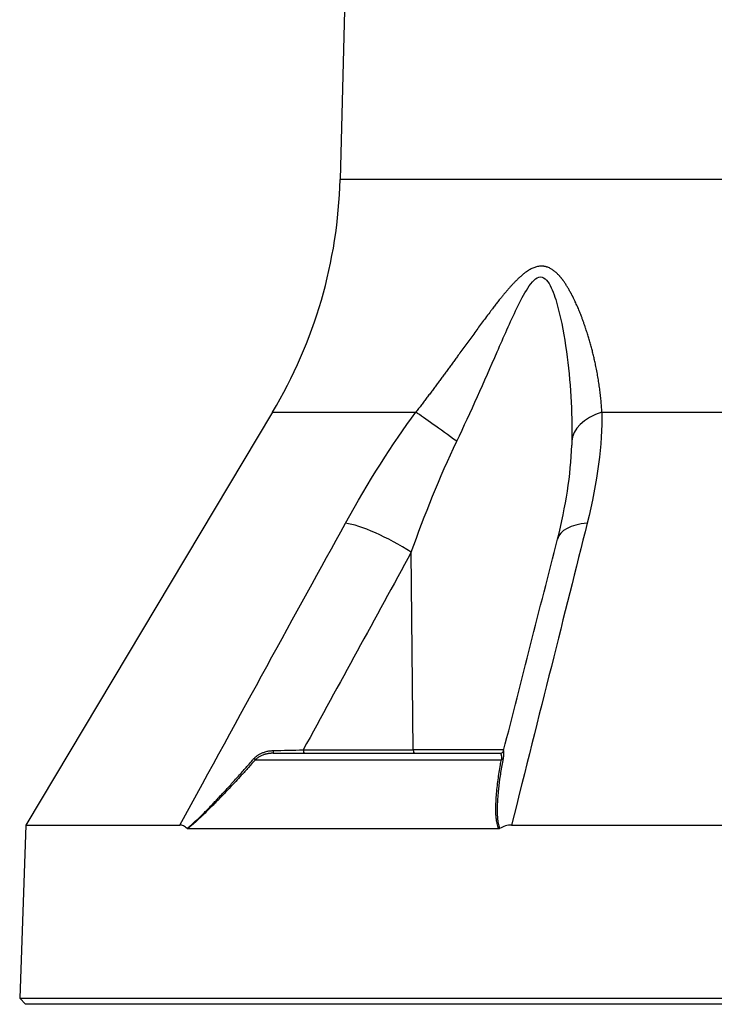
# Model space of a CAD drawing. Header units: millimetres. Extents: x 0 to 4378, y 0 to 2397.
# Tile 435 of 656: x 2165 to 2223, y 500 to 582. Entities that reach past the tile are written whole.
import ezdxf

# ---------------------------------------------------------------- set-up
doc = ezdxf.new("R2010")
doc.units = ezdxf.units.MM
doc.header["$LTSCALE"] = 0.2

# ---------------------------------------------------------------- blocks, each defined once
blk = doc.blocks.new('Blk$A16R2-0W24Z')
for p, q in [((-59.092, 88.5), (-59.602, 69.014)), ((59.602, 69.014), (-59.602, 69.014)), ((-65.256, 49.536), (-85.907, 14.993)), ((-65.256, 49.536), (-53.264, 49.536)), ((-37.699, 49.536), (-27.403, 49.536)), ((-58.53, 40.123), (-58.53, 40.123)), ((-53.485, 21.293), (-53.651, 37.812)), ((-65.213, 21), (-46.213, 21)), ((-62.686, 21.292), (-53.485, 21.294)), ((-45.905, 21.292), (-53.485, 21.292)), ((-43.681, 21.292), (-43.681, 21.292)), ((-66.683, 20.464), (-46.115, 20.464)), ((-71.228, 15.682), (-71.228, 15.682)), ((-85.907, 14.993), (-86.413, 0.5)), ((-85.907, 14.993), (-73.015, 14.993)), ((-45.263, 14.993), (-22.175, 14.993)), ((-72.352, 14.695), (-46.335, 14.695)), ((-86.413, 0.5), (86.413, 0.5)), ((-85.93, 0), (-86.413, 0.5)), ((85.93, 0), (-85.93, 0))]:
    blk.add_line(p, q)
for centre, radius, start, end in [((-99.588, 70.061), 40, 329.12792, 358.5), ((-52.237, 55.721), 5, 18.74317, 18.76762)]:
    blk.add_arc(centre, radius, start, end)
for centre, major_axis, ratio, start_param, end_param in [((-45.365, 55.721), (0, 5), 0.868445, 6.138405, 6.138503), ((-49.761, 46.97), (-4.054, 2.927), 0.011762, 4.740824, 5.764314), ((-35.22, 46.97), (-4.999, 0.073), 0.585411, 5.239754, 6.263245), ((-55.564, 37.681), (-4.385, 2.402), 0.218433, 4.383548, 5.778492), ((-36.568, 37.681), (-4.845, 1.236), 0.468779, 5.336155, 6.2832), ((-36.568, 37.681), (-4.845, 1.236), 0.468779, 0.000015, 0.000887), ((-67.615, 21.52), (14.712, 0.293), 0.02353, 4.875876, 5.053548), ((-65.213, 21.3), (0, -0.3), 0.003767, 4.959734, 6.283185), ((-62.572, 21.3), (0, -0.3), 0.382683, 4.73857, 6.283185), ((-53.371, 21.3), (0, -0.3), 0.382683, 4.735297, 6.283185), ((-46.213, 21.3), (-0.073, -0.291), 0.999994, 0.247329, 1.570796), ((-66.872, 20.657), (-0.224, 0.2), 0.134465, 1.948729, 2.686312), ((-46.246, 20.657), (0.295, -0.054), 0.660564, 5.287348, 6.024931), ((-72.214, 15.101), (0.166, 0.401), 0.398563, 2.992425, 3.304515), ((-46.522, 15.101), (0.279, -0.378), 0.530001, 5.911243, 6.223333)]:
    blk.add_ellipse(centre, major_axis=major_axis, ratio=ratio, start_param=start_param, end_param=end_param)
blk.add_rational_spline([(-37.699, 49.536), (-37.817, 51.747), (-38.241, 53.995), (-39.301, 57.328), (-39.722, 58.438), (-40.567, 60.015), (-40.88, 60.52), (-41.665, 61.388), (-42.169, 61.762), (-43.366, 61.749), (-43.951, 61.369), (-44.961, 60.487), (-45.419, 59.97), (-46.729, 58.396), (-47.533, 57.292), (-49.955, 53.974), (-51.566, 51.741), (-53.264, 49.536)], [0.999999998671, 0.999999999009, 0.999999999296, 0.999999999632, 0.999999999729, 0.999999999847, 0.999999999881, 0.999999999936, 0.999999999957, 0.999999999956, 0.999999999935, 0.999999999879, 0.999999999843, 0.999999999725, 0.999999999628, 0.999999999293, 0.999999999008, 0.999999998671], degree=3, knots=[0, 0, 0, 0, 0.25, 0.25, 0.375, 0.375, 0.4375, 0.4375, 0.5, 0.5, 0.5625, 0.5625, 0.625, 0.625, 0.75, 0.75, 1, 1, 1, 1])
for points, knots in [([(-49.842, 47.101), (-48.657, 49.579), (-47.548, 52.094), (-45.917, 55.826), (-45.381, 57.068), (-44.522, 58.839), (-44.224, 59.421), (-43.576, 60.413), (-43.206, 60.841), (-42.469, 60.855), (-42.168, 60.435), (-41.711, 59.459), (-41.534, 58.89), (-41.066, 57.115), (-40.847, 55.868), (-40.328, 52.118), (-40.172, 49.586), (-40.218, 47.101)], [0, 0, 0, 0, 0.25, 0.25, 0.375, 0.375, 0.4375, 0.4375, 0.5, 0.5, 0.5625, 0.5625, 0.625, 0.625, 0.75, 0.75, 1, 1, 1, 1]), ([(-66.815, 20.555), (-66.792, 20.581), (-66.768, 20.607), (-66.743, 20.632), (-66.719, 20.656), (-66.693, 20.68), (-66.667, 20.704), (-66.64, 20.727), (-66.612, 20.75), (-66.584, 20.772), (-66.554, 20.795), (-66.524, 20.816), (-66.493, 20.837), (-66.461, 20.859), (-66.427, 20.881), (-66.393, 20.901), (-66.359, 20.921), (-66.323, 20.94), (-66.288, 20.959), (-66.25, 20.978), (-66.212, 20.996), (-66.174, 21.013), (-66.142, 21.027), (-66.11, 21.04), (-66.078, 21.053), (-66.032, 21.071), (-65.985, 21.088), (-65.938, 21.103), (-65.889, 21.119), (-65.84, 21.133), (-65.791, 21.146), (-65.741, 21.159), (-65.692, 21.17), (-65.641, 21.18), (-65.592, 21.189), (-65.543, 21.197), (-65.493, 21.204), (-65.447, 21.21), (-65.4, 21.215), (-65.354, 21.219), (-65.307, 21.223), (-65.261, 21.225), (-65.214, 21.227)], [0, 0, 0, 0, 0.0625, 0.0625, 0.0625, 0.122015, 0.122015, 0.122015, 0.182135, 0.182135, 0.182135, 0.243265, 0.243265, 0.243265, 0.307449, 0.307449, 0.307449, 0.372844, 0.372844, 0.372844, 0.441719, 0.441719, 0.441719, 0.5, 0.5, 0.5, 0.584963, 0.584963, 0.584963, 0.67216, 0.67216, 0.67216, 0.759214, 0.759214, 0.759214, 0.843896, 0.843896, 0.843896, 0.922454, 0.922454, 0.922454, 1, 1, 1, 1]), ([(-65.213, 21), (-65.214, 21), (-65.219, 21), (-65.236, 21), (-65.252, 21), (-65.289, 20.999), (-65.308, 20.998), (-65.348, 20.997), (-65.368, 20.996), (-65.41, 20.993), (-65.432, 20.991), (-65.475, 20.987), (-65.497, 20.985), (-65.541, 20.98), (-65.563, 20.977), (-65.603, 20.971), (-65.622, 20.968), (-65.674, 20.96), (-65.708, 20.953), (-65.774, 20.94), (-65.805, 20.933), (-65.842, 20.924), (-65.849, 20.922), (-65.868, 20.917), (-65.879, 20.914), (-65.899, 20.909), (-65.909, 20.906), (-65.927, 20.901), (-65.936, 20.898), (-65.955, 20.892), (-65.965, 20.889), (-65.986, 20.883), (-65.997, 20.879), (-66.011, 20.874), (-66.013, 20.874), (-66.059, 20.858), (-66.103, 20.842), (-66.188, 20.806), (-66.23, 20.787), (-66.31, 20.747), (-66.348, 20.726), (-66.423, 20.68), (-66.459, 20.656), (-66.53, 20.605), (-66.564, 20.577), (-66.627, 20.521), (-66.656, 20.493), (-66.683, 20.464)], [0, 0, 0, 0, 0.029192, 0.029192, 0.070867, 0.070867, 0.104816, 0.104816, 0.135485, 0.135485, 0.164756, 0.164756, 0.193811, 0.193811, 0.223333, 0.223333, 0.25, 0.25, 0.303672, 0.303672, 0.361381, 0.361381, 0.375, 0.375, 0.399548, 0.399548, 0.42607, 0.42607, 0.451963, 0.451963, 0.475982, 0.475982, 0.497289, 0.497289, 0.5, 0.5, 0.576129, 0.576129, 0.65423, 0.65423, 0.734564, 0.734564, 0.81877, 0.81877, 0.909385, 0.909385, 1, 1, 1, 1]), ([(-46.213, 21), (-46.207, 21), (-46.199, 20.997), (-46.184, 20.985), (-46.175, 20.976), (-46.159, 20.952), (-46.151, 20.937), (-46.137, 20.903), (-46.13, 20.883), (-46.119, 20.839), (-46.114, 20.815), (-46.107, 20.763), (-46.105, 20.735), (-46.102, 20.674), (-46.102, 20.642), (-46.105, 20.575), (-46.107, 20.54), (-46.112, 20.49), (-46.114, 20.477), (-46.115, 20.464)], [0, 0, 0, 0, 0.138562, 0.138562, 0.272511, 0.272511, 0.401157, 0.401157, 0.524439, 0.524439, 0.643329, 0.643329, 0.754832, 0.754832, 0.862791, 0.862791, 0.966148, 0.966148, 1, 1, 1, 1]), ([(-45.921, 21.226), (-45.922, 21.225), (-45.922, 21.224), (-45.922, 21.222), (-45.922, 21.22), (-45.922, 21.217), (-45.922, 21.213), (-45.922, 21.21), (-45.922, 21.205), (-45.922, 21.2), (-45.922, 21.195), (-45.922, 21.189), (-45.922, 21.183), (-45.921, 21.176), (-45.921, 21.169), (-45.921, 21.161), (-45.921, 21.154), (-45.92, 21.146), (-45.92, 21.136), (-45.92, 21.128), (-45.92, 21.118), (-45.92, 21.108), (-45.92, 21.098), (-45.92, 21.087), (-45.92, 21.076), (-45.92, 21.069), (-45.92, 21.062), (-45.92, 21.054), (-45.92, 21.032), (-45.92, 21.008), (-45.921, 20.983), (-45.922, 20.954), (-45.924, 20.923), (-45.926, 20.89), (-45.929, 20.852), (-45.932, 20.811), (-45.937, 20.768), (-45.942, 20.727), (-45.948, 20.685), (-45.955, 20.641), (-45.959, 20.613), (-45.964, 20.585), (-45.97, 20.555)], [0.0101145, 0.0101145, 0.0101145, 0.0101145, 0.0562774, 0.0562774, 0.0562774, 0.1166325, 0.1166325, 0.1166325, 0.1786574, 0.1786574, 0.1786574, 0.2410864, 0.2410864, 0.2410864, 0.3025418, 0.3025418, 0.3025418, 0.3608051, 0.3608051, 0.3608051, 0.416855, 0.416855, 0.416855, 0.4694571, 0.4694571, 0.4694571, 0.5, 0.5, 0.5, 0.5914279, 0.5914279, 0.5914279, 0.6949879, 0.6949879, 0.6949879, 0.8168268, 0.8168268, 0.8168268, 0.9297936, 0.9297936, 0.9297936, 1, 1, 1, 1]), ([(-72.401, 14.714), (-72.325, 14.778), (-72.248, 14.843), (-72.17, 14.911), (-72.09, 14.979), (-72.01, 15.049), (-71.928, 15.122), (-71.849, 15.191), (-71.77, 15.263), (-71.689, 15.337), (-71.653, 15.371), (-71.616, 15.404), (-71.579, 15.438), (-71.537, 15.477), (-71.495, 15.517), (-71.452, 15.557), (-71.378, 15.628), (-71.303, 15.7), (-71.226, 15.774), (-71.205, 15.794), (-71.184, 15.815), (-71.163, 15.836), (-71.118, 15.879), (-71.076, 15.921), (-71.034, 15.962), (-71.005, 15.991), (-70.976, 16.02), (-70.948, 16.048), (-70.903, 16.094), (-70.858, 16.139), (-70.814, 16.184), (-70.768, 16.23), (-70.723, 16.276), (-70.677, 16.324), (-70.64, 16.362), (-70.603, 16.4), (-70.565, 16.439), (-70.487, 16.52), (-70.406, 16.604), (-70.323, 16.692), (-70.242, 16.776), (-70.159, 16.864), (-70.074, 16.954), (-70.015, 17.016), (-69.955, 17.079), (-69.894, 17.144), (-69.775, 17.27), (-69.656, 17.398), (-69.536, 17.526), (-69.28, 17.801), (-69.021, 18.082), (-68.758, 18.371), (-68.542, 18.608), (-68.323, 18.85), (-68.101, 19.098), (-67.893, 19.331), (-67.682, 19.568), (-67.468, 19.811), (-67.421, 19.864), (-67.374, 19.917), (-67.327, 19.971), (-67.19, 20.126), (-67.052, 20.284), (-66.912, 20.444), (-66.88, 20.481), (-66.847, 20.518), (-66.815, 20.555)], [0, 0, 0, 0, 0.0495997, 0.0495997, 0.0495997, 0.0996998, 0.0996998, 0.0996998, 0.1479286, 0.1479286, 0.1479286, 0.1695977, 0.1695977, 0.1695977, 0.1944017, 0.1944017, 0.1944017, 0.2379078, 0.2379078, 0.2379078, 0.25, 0.25, 0.25, 0.2753771, 0.2753771, 0.2753771, 0.2932173, 0.2932173, 0.2932173, 0.3221041, 0.3221041, 0.3221041, 0.3516573, 0.3516573, 0.3516573, 0.375, 0.375, 0.375, 0.4227995, 0.4227995, 0.4227995, 0.4685914, 0.4685914, 0.4685914, 0.5, 0.5, 0.5, 0.5610134, 0.5610134, 0.5610134, 0.691371, 0.691371, 0.691371, 0.7986024, 0.7986024, 0.7986024, 0.8993012, 0.8993012, 0.8993012, 0.9212891, 0.9212891, 0.9212891, 0.9852311, 0.9852311, 0.9852311, 1, 1, 1, 1]), ([(-66.683, 20.464), (-66.88, 20.244), (-67.075, 20.028), (-67.266, 19.816), (-67.47, 19.591), (-67.67, 19.371), (-67.868, 19.156), (-68.025, 18.985), (-68.179, 18.817), (-68.332, 18.652), (-68.519, 18.451), (-68.702, 18.254), (-68.883, 18.063), (-68.958, 17.984), (-69.032, 17.905), (-69.105, 17.828), (-69.223, 17.703), (-69.341, 17.58), (-69.456, 17.459), (-69.464, 17.451), (-69.471, 17.444), (-69.478, 17.436), (-69.515, 17.398), (-69.55, 17.361), (-69.584, 17.326), (-69.618, 17.291), (-69.651, 17.256), (-69.686, 17.22), (-69.717, 17.188), (-69.75, 17.154), (-69.785, 17.118), (-69.803, 17.099), (-69.823, 17.079), (-69.842, 17.058), (-69.944, 16.954), (-70.041, 16.854), (-70.135, 16.759), (-70.249, 16.642), (-70.359, 16.532), (-70.463, 16.427), (-70.618, 16.272), (-70.764, 16.128), (-70.901, 15.995), (-70.97, 15.928), (-71.036, 15.864), (-71.102, 15.802), (-71.153, 15.753), (-71.204, 15.704), (-71.254, 15.657), (-71.301, 15.613), (-71.346, 15.572), (-71.388, 15.532), (-71.427, 15.496), (-71.464, 15.462), (-71.501, 15.428), (-71.537, 15.395), (-71.572, 15.364), (-71.606, 15.332), (-71.639, 15.303), (-71.672, 15.273), (-71.705, 15.243), (-71.73, 15.221), (-71.755, 15.199), (-71.781, 15.176), (-71.829, 15.134), (-71.878, 15.091), (-71.928, 15.048), (-71.977, 15.006), (-72.026, 14.964), (-72.077, 14.922), (-72.124, 14.882), (-72.173, 14.841), (-72.222, 14.801), (-72.265, 14.766), (-72.308, 14.73), (-72.352, 14.695)], [0, 0, 0, 0, 0.0860211, 0.0860211, 0.0860211, 0.1773865, 0.1773865, 0.1773865, 0.25, 0.25, 0.25, 0.338498, 0.338498, 0.338498, 0.375, 0.375, 0.375, 0.4338256, 0.4338256, 0.4338256, 0.4375, 0.4375, 0.4375, 0.4562759, 0.4562759, 0.4562759, 0.4745582, 0.4745582, 0.4745582, 0.4912236, 0.4912236, 0.4912236, 0.5, 0.5, 0.5, 0.5445312, 0.5445312, 0.5445312, 0.5987816, 0.5987816, 0.5987816, 0.6787886, 0.6787886, 0.6787886, 0.7184514, 0.7184514, 0.7184514, 0.75, 0.75, 0.75, 0.7796611, 0.7796611, 0.7796611, 0.8067015, 0.8067015, 0.8067015, 0.832703, 0.832703, 0.832703, 0.8569703, 0.8569703, 0.8569703, 0.875, 0.875, 0.875, 0.9087868, 0.9087868, 0.9087868, 0.9416334, 0.9416334, 0.9416334, 0.9729024, 0.9729024, 0.9729024, 0.9999998, 0.9999998, 0.9999998, 0.9999998]), ([(-46.335, 14.695), (-46.359, 14.76), (-46.381, 14.826), (-46.402, 14.895), (-46.423, 14.966), (-46.442, 15.04), (-46.459, 15.115), (-46.469, 15.157), (-46.478, 15.2), (-46.486, 15.244), (-46.502, 15.322), (-46.515, 15.402), (-46.526, 15.485), (-46.529, 15.505), (-46.531, 15.526), (-46.534, 15.548), (-46.537, 15.571), (-46.54, 15.596), (-46.542, 15.622), (-46.545, 15.649), (-46.548, 15.676), (-46.55, 15.703), (-46.553, 15.733), (-46.555, 15.762), (-46.557, 15.79), (-46.56, 15.82), (-46.562, 15.848), (-46.563, 15.871), (-46.565, 15.911), (-46.567, 15.952), (-46.569, 15.994), (-46.572, 16.062), (-46.573, 16.134), (-46.574, 16.21), (-46.575, 16.28), (-46.574, 16.352), (-46.573, 16.428), (-46.573, 16.435), (-46.573, 16.442), (-46.573, 16.449), (-46.572, 16.496), (-46.571, 16.545), (-46.57, 16.596), (-46.569, 16.647), (-46.567, 16.7), (-46.565, 16.754), (-46.563, 16.809), (-46.56, 16.865), (-46.557, 16.921), (-46.554, 16.981), (-46.551, 17.041), (-46.547, 17.1), (-46.546, 17.126), (-46.544, 17.152), (-46.543, 17.178), (-46.537, 17.271), (-46.53, 17.364), (-46.522, 17.459), (-46.505, 17.683), (-46.483, 17.914), (-46.458, 18.151), (-46.436, 18.356), (-46.411, 18.566), (-46.383, 18.78), (-46.355, 18.987), (-46.325, 19.197), (-46.292, 19.413), (-46.261, 19.618), (-46.227, 19.828), (-46.19, 20.042), (-46.167, 20.181), (-46.142, 20.322), (-46.115, 20.464)], [0.0000002, 0.0000002, 0.0000002, 0.0000002, 0.0476556, 0.0476556, 0.0476556, 0.0973183, 0.0973183, 0.0973183, 0.125, 0.125, 0.125, 0.1748511, 0.1748511, 0.1748511, 0.1875, 0.1875, 0.1875, 0.2015021, 0.2015021, 0.2015021, 0.2162423, 0.2162423, 0.2162423, 0.2322947, 0.2322947, 0.2322947, 0.25, 0.25, 0.25, 0.2795113, 0.2795113, 0.2795113, 0.3272557, 0.3272557, 0.3272557, 0.3710416, 0.3710416, 0.3710416, 0.375, 0.375, 0.375, 0.401947, 0.401947, 0.401947, 0.4290933, 0.4290933, 0.4290933, 0.4568841, 0.4568841, 0.4568841, 0.4866378, 0.4866378, 0.4866378, 0.5, 0.5, 0.5, 0.5477601, 0.5477601, 0.5477601, 0.6608201, 0.6608201, 0.6608201, 0.7584262, 0.7584262, 0.7584262, 0.8522322, 0.8522322, 0.8522322, 0.9417167, 0.9417167, 0.9417167, 1, 1, 1, 1]), ([(-45.97, 20.555), (-46.007, 20.357), (-46.042, 20.162), (-46.075, 19.971), (-46.109, 19.776), (-46.14, 19.584), (-46.17, 19.396), (-46.2, 19.203), (-46.228, 19.014), (-46.253, 18.829), (-46.256, 18.808), (-46.259, 18.787), (-46.262, 18.766), (-46.287, 18.578), (-46.311, 18.393), (-46.331, 18.213), (-46.342, 18.125), (-46.351, 18.037), (-46.36, 17.95), (-46.367, 17.882), (-46.374, 17.811), (-46.381, 17.74), (-46.388, 17.67), (-46.394, 17.598), (-46.4, 17.528), (-46.406, 17.46), (-46.411, 17.393), (-46.416, 17.326), (-46.421, 17.26), (-46.426, 17.196), (-46.43, 17.133), (-46.436, 17.043), (-46.441, 16.956), (-46.446, 16.873), (-46.45, 16.795), (-46.454, 16.719), (-46.457, 16.645), (-46.459, 16.573), (-46.461, 16.503), (-46.463, 16.435), (-46.464, 16.368), (-46.465, 16.303), (-46.465, 16.238), (-46.465, 16.174), (-46.465, 16.111), (-46.463, 16.047), (-46.462, 15.992), (-46.46, 15.936), (-46.457, 15.88), (-46.456, 15.86), (-46.455, 15.84), (-46.454, 15.82), (-46.45, 15.744), (-46.445, 15.67), (-46.438, 15.598), (-46.432, 15.543), (-46.427, 15.49), (-46.42, 15.437), (-46.417, 15.416), (-46.414, 15.395), (-46.411, 15.375), (-46.4, 15.298), (-46.388, 15.224), (-46.373, 15.152), (-46.359, 15.079), (-46.343, 15.009), (-46.325, 14.94), (-46.307, 14.873), (-46.287, 14.807), (-46.266, 14.744), (-46.263, 14.734), (-46.259, 14.724), (-46.256, 14.714)], [0, 0, 0, 0, 0.0784847, 0.0784847, 0.0784847, 0.1585424, 0.1585424, 0.1585424, 0.2406751, 0.2406751, 0.2406751, 0.25, 0.25, 0.25, 0.3337441, 0.3337441, 0.3337441, 0.375, 0.375, 0.375, 0.4074623, 0.4074623, 0.4074623, 0.439265, 0.439265, 0.439265, 0.4696325, 0.4696325, 0.4696325, 0.5, 0.5, 0.5, 0.5440557, 0.5440557, 0.5440557, 0.5857032, 0.5857032, 0.5857032, 0.6264476, 0.6264476, 0.6264476, 0.6657152, 0.6657152, 0.6657152, 0.7044426, 0.7044426, 0.7044426, 0.7381098, 0.7381098, 0.7381098, 0.75, 0.75, 0.75, 0.7949179, 0.7949179, 0.7949179, 0.828766, 0.828766, 0.828766, 0.8423676, 0.8423676, 0.8423676, 0.8923443, 0.8923443, 0.8923443, 0.9427104, 0.9427104, 0.9427104, 0.9922919, 0.9922919, 0.9922919, 1, 1, 1, 1]), ([(-72.401, 14.714), (-72.497, 14.803), (-72.596, 14.872), (-72.699, 14.92), (-72.803, 14.968), (-72.909, 14.993), (-73.015, 14.993)], [-0.1212579, -0.1212579, -0.1212579, -0.1212579, -0.0607336, -0.0607336, -0.0607336, 0, 0, 0, 0]), ([(-45.263, 14.993), (-45.435, 14.993), (-45.605, 14.968), (-45.772, 14.92), (-45.939, 14.873), (-46.101, 14.803), (-46.256, 14.714)], [-0.1213984, -0.1213984, -0.1213984, -0.1213984, -0.0607472, -0.0607472, -0.0607472, -0.0000244, -0.0000244, -0.0000244, -0.0000244])]:
    blk.add_open_spline(points, degree=3, knots=knots)
for points in [[(-59.149, 40.247), (-57.227, 43.735), (-55.262, 46.831), (-53.264, 49.536)], [(-37.699, 49.536), (-37.676, 46.835), (-38.053, 43.739), (-38.927, 40.247)], [(-53.651, 37.812), (-52.524, 40.977), (-51.279, 44.096), (-49.842, 47.101)], [(-40.218, 47.101), (-40.22, 46.991), (-40.222, 46.879), (-40.225, 46.768)], [(-41.413, 38.918), (-40.723, 41.62), (-40.289, 44.308), (-40.225, 46.763)], [(-40.225, 46.768), (-40.225, 46.766), (-40.225, 46.765), (-40.225, 46.763)], [(-73.015, 14.993), (-67.931, 24.276), (-63.309, 32.694), (-59.149, 40.247)], [(-38.927, 40.247), (-40.818, 32.699), (-42.93, 24.281), (-45.263, 14.993)], [(-45.921, 21.226), (-44.42, 27.125), (-42.917, 33.021), (-41.413, 38.916)], [(-53.651, 37.812), (-56.666, 32.308), (-59.677, 26.801), (-62.686, 21.292)]]:
    blk.add_open_spline(points, degree=3)

msp = doc.modelspace()

# ---------------------------------------------------------------- block references
msp.add_blockref('Blk$A16R2-0W24Z', (2251.163, 499.915))

doc.saveas('drawing.dxf')
